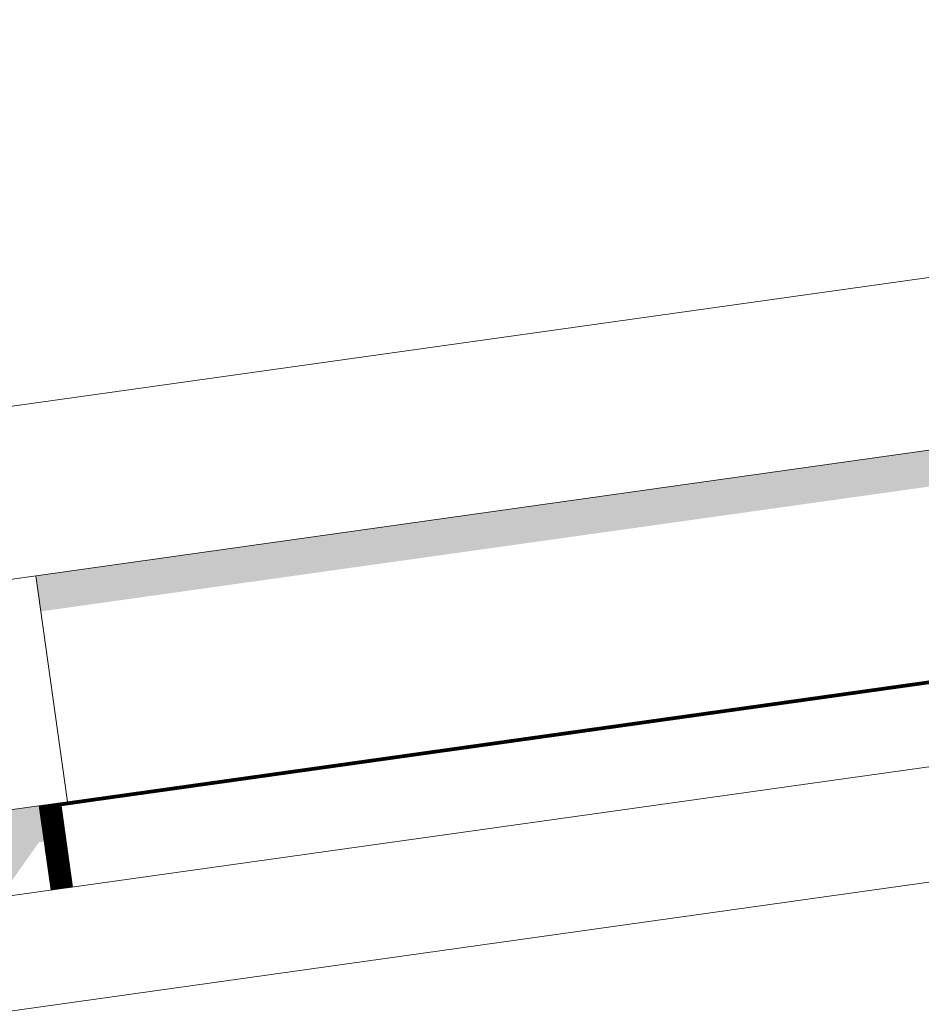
# Model space of a CAD drawing. Header units: metres. Extents: x -52 to 321, y -8 to 26.
# Tile 266 of 333: x 300.744 to 300.902, y 6.605 to 6.777. Entities that reach past the tile are written whole.
import ezdxf

# ---------------------------------------------------------------- set-up
doc = ezdxf.new("R2010")
doc.units = ezdxf.units.M
doc.header["$MEASUREMENT"] = 0
for name, color, linetype in [('30 Dachaufbau', 7, 'Continuous'), ('70 PV-Anlage', 7, 'Continuous'), ('94 Genehmigungsplanung Bemaßung', 7, 'Continuous')]:
    doc.layers.add(name, color=color, linetype=linetype)
doc.styles.add('ERSTELLTER_STIL_2', font='arial.ttf')
doc.dimstyles.new('ERSTELLTER_STIL__1', dxfattribs={"dimtxt": 0.25, "dimasz": 0.19, "dimexe": 0.18, "dimexo": 0.1, "dimgap": 0, "dimtad": 1, "dimtih": 1, "dimtoh": 1, "dimzin": 0, "dimdsep": 46, "dimtxsty": 'ERSTELLTER_STIL_2', "dimblk": 'ARROWHEAD_6', "dimblk1": 'ARROWHEAD_6', "dimblk2": 'ARROWHEAD_6', "dimcen": 0.09, "dimclrd": 7, "dimclre": 7, "dimclrt": 7, "dimazin": 0, "dimtfac": 1, "dimtdec": 4, "dimtmove": 0, "dimatfit": 3, "dimfxl": 1, "dimtolj": 1, "dimtzin": 0, "dimarcsym": 0})

# ---------------------------------------------------------------- blocks, each defined once
blk = doc.blocks.new('*D55', base_point=(33626.11544, -0.00275))
at = {"layer": '94 Genehmigungsplanung Bemaßung', "color": 7, "linetype": 'Continuous', "lineweight": 13}
for p, q in [((297.01606, 9.19055), (297.01606, 9.56555)), ((312.83606, 9.19055), (312.83606, 9.56555)), ((297.11606, 9.47805), (296.91606, 9.27805)), ((312.73606, 9.27805), (312.93606, 9.47805)), ((296.86606, 9.37805), (297.01606, 9.37805)), ((297.01606, 9.37805), (312.83606, 9.37805)), ((312.83606, 9.37805), (312.98606, 9.37805))]:
    blk.add_line(p, q, dxfattribs=at)
at = {"layer": '94 Genehmigungsplanung Bemaßung', "color": 7, "lineweight": 13, "insert": (304.49707, 9.42805), "char_height": 0.25, "attachment_point": 7, "style": 'ERSTELLTER_STIL_2'}
blk.add_mtext('\\A1;{\\pql;\\fArial|b0|i0|c0|p0;\\W1.000000;15,82}', dxfattribs=at)
blk = doc.blocks.new('ARROWHEAD_6')
at = {"color": 0, "linetype": 'Continuous', "lineweight": 0}
for p, q in [((-0.5, -0.5), (0.5, 0.5)), ((0, 0), (-1, 0))]:
    blk.add_line(p, q, dxfattribs=at)

msp = doc.modelspace()

# ---------------------------------------------------------------- hatches: boundary and pattern name
at = {"layer": '70 PV-Anlage', "linetype": 'Continuous', "lineweight": 0, "true_color": 0x000000}
for points in [[(302.29142, 6.89674), (300.7466, 6.67963), (300.74748, 6.67339), (302.28642, 6.88967), (302.2911, 6.8563), (302.29698, 6.85713)], [(300.75227, 6.64003), (300.75227, 6.64002), (302.29709, 6.85713), (302.29698, 6.85713)], [(300.75238, 6.64004), (300.75238, 6.64002), (302.2972, 6.85713), (302.29709, 6.85713), (301.61606, 6.76142)], [(302.2972, 6.85713), (300.75248, 6.64004), (300.75249, 6.64002), (302.2973, 6.85713)], [(301.61606, 6.76139), (300.75259, 6.64004), (300.75259, 6.64002), (302.29741, 6.85713), (302.29731, 6.85713)], [(300.7527, 6.64004), (300.7527, 6.64002), (302.29752, 6.85713), (302.29742, 6.85713), (301.61606, 6.76137)], [(300.75281, 6.64004), (300.75281, 6.64002), (302.29763, 6.85713), (302.29752, 6.85713)], [(301.61606, 6.76134), (300.75292, 6.64004), (300.75292, 6.64002), (302.29774, 6.85713), (302.29763, 6.85713)], [(300.75303, 6.64004), (300.75303, 6.64002), (301.61606, 6.76131), (302.29784, 6.85713), (302.29774, 6.85713)], [(300.75313, 6.64004), (300.75314, 6.64002), (302.29795, 6.85713), (302.29785, 6.85713), (301.61606, 6.76131)], [(302.29795, 6.85713), (300.75324, 6.64004), (300.75325, 6.64002), (302.29806, 6.85713)], [(301.61606, 6.76128), (300.75335, 6.64004), (300.75335, 6.64002), (302.29817, 6.85713), (302.29807, 6.85713)], [(300.75346, 6.64004), (300.75346, 6.64002), (302.29828, 6.85713), (302.29818, 6.85713), (301.61606, 6.76127)], [(302.29828, 6.85713), (300.75357, 6.64004), (300.75357, 6.64002), (302.29839, 6.85713)], [(301.61606, 6.76124), (300.75368, 6.64004), (300.75368, 6.64002), (302.2985, 6.85713), (302.29839, 6.85713)], [(302.2985, 6.85713), (300.75379, 6.64004), (300.75379, 6.64002), (302.29861, 6.85713)], [(302.29861, 6.85713), (300.75389, 6.64004), (300.7539, 6.64002), (301.61606, 6.76119), (302.29871, 6.85713)], [(300.754, 6.64004), (300.754, 6.64002), (302.29882, 6.85713), (302.29871, 6.85713)], [(300.75411, 6.64004), (300.75411, 6.64002), (302.29893, 6.85713), (302.29883, 6.85713), (301.61606, 6.76117)], [(301.61606, 6.76116), (300.75422, 6.64004), (300.75422, 6.64002), (302.29904, 6.85713), (302.29894, 6.85713)], [(300.75433, 6.64004), (300.75433, 6.64002), (302.29915, 6.85713), (302.29904, 6.85713)], [(302.29915, 6.85713), (300.75444, 6.64004), (300.75444, 6.64002), (302.29926, 6.85713)], [(300.75454, 6.64004), (300.75455, 6.64002), (302.29936, 6.85713), (302.29926, 6.85713)], [(301.61606, 6.7611), (300.75465, 6.64004), (300.75465, 6.64002), (302.29947, 6.85713), (302.29937, 6.85713)], [(302.29948, 6.85713), (300.75476, 6.64004), (300.75476, 6.64002), (302.29958, 6.85713)], [(300.75487, 6.64004), (300.75487, 6.64002), (302.29969, 6.85713), (302.29958, 6.85713)], [(300.75498, 6.64004), (300.75498, 6.64002), (302.2998, 6.85713), (302.29969, 6.85713), (301.61606, 6.76105)], [(300.75509, 6.64004), (300.75509, 6.64002), (302.29991, 6.85713), (302.2998, 6.85713)], [(300.75519, 6.64004), (300.7552, 6.64002), (302.30002, 6.85713), (302.29991, 6.85713)], [(302.30002, 6.85713), (300.7553, 6.64004), (300.75531, 6.64002), (302.30012, 6.85713)], [(302.30013, 6.85713), (300.75541, 6.64004), (300.75541, 6.64002), (302.30023, 6.85713)], [(300.75552, 6.64004), (300.75552, 6.64002), (302.30034, 6.85713), (302.30024, 6.85713), (301.61606, 6.76098)], [(302.30034, 6.85713), (300.75563, 6.64004), (300.75563, 6.64002), (302.30045, 6.85713)], [(302.30045, 6.85713), (300.75574, 6.64004), (300.75574, 6.64002), (302.30056, 6.85713)], [(300.75585, 6.64004), (300.75585, 6.64002), (302.30067, 6.85713), (302.30056, 6.85713)], [(300.75595, 6.64004), (300.75596, 6.64002), (302.30077, 6.85713), (302.30067, 6.85713), (301.61606, 6.76092)], [(300.74722, 6.63932), (300.74722, 6.63931), (300.75227, 6.64002), (300.75217, 6.64002)], [(300.75227, 6.64002), (300.74733, 6.63932), (300.74733, 6.63931), (300.75238, 6.64002)], [(300.75238, 6.64002), (300.74743, 6.63932), (300.74744, 6.63931), (300.75249, 6.64002)], [(300.74754, 6.63932), (300.74754, 6.63931), (300.7526, 6.64002), (300.75249, 6.64002)], [(300.74765, 6.63932), (300.74765, 6.63931), (300.75271, 6.64002), (300.7526, 6.64002)], [(300.74776, 6.63932), (300.74776, 6.63931), (300.75282, 6.64002), (300.75271, 6.64002)], [(300.74787, 6.63932), (300.74787, 6.63931), (300.75292, 6.64002), (300.75282, 6.64002)], [(300.74798, 6.63932), (300.74798, 6.63931), (300.75303, 6.64002), (300.75292, 6.64002)], [(300.74808, 6.63932), (300.74809, 6.63931), (300.75314, 6.64002), (300.75303, 6.64002)], [(300.74819, 6.63932), (300.7482, 6.63931), (300.75325, 6.64002), (300.75314, 6.64002)], [(300.7483, 6.63932), (300.7483, 6.63931), (300.75336, 6.64002), (300.75325, 6.64002)], [(300.74841, 6.63932), (300.74841, 6.63931), (300.75347, 6.64002), (300.75337, 6.64002)], [(300.74852, 6.63932), (300.74852, 6.63931), (300.75357, 6.64002), (300.75347, 6.64002)], [(300.74863, 6.63932), (300.74863, 6.63931), (300.75368, 6.64002), (300.75357, 6.64002)], [(300.74874, 6.63932), (300.74874, 6.63931), (300.75379, 6.64002), (300.75368, 6.64002)], [(300.74884, 6.63932), (300.74885, 6.63931), (300.7539, 6.64002), (300.75379, 6.64002)], [(300.74895, 6.63932), (300.74895, 6.63931), (300.75401, 6.64002), (300.7539, 6.64002)], [(300.74906, 6.63932), (300.74906, 6.63931), (300.75412, 6.64002), (300.75401, 6.64002)], [(300.74917, 6.63932), (300.74917, 6.63931), (300.75423, 6.64002), (300.75412, 6.64002)], [(300.74928, 6.63932), (300.74928, 6.63931), (300.75433, 6.64002), (300.75423, 6.64002)], [(300.74939, 6.63932), (300.74939, 6.63931), (300.75444, 6.64002), (300.75433, 6.64002)], [(300.75444, 6.64002), (300.74949, 6.63932), (300.7495, 6.63931), (300.75455, 6.64002)], [(300.7496, 6.63932), (300.74961, 6.63931), (300.75466, 6.64002), (300.75455, 6.64002)], [(300.74971, 6.63932), (300.74971, 6.63931), (300.75477, 6.64002), (300.75466, 6.64002)], [(300.74982, 6.63932), (300.74982, 6.63931), (300.75488, 6.64002), (300.75477, 6.64002)], [(300.74993, 6.63932), (300.74993, 6.63931), (300.75498, 6.64002), (300.75488, 6.64002)], [(300.75004, 6.63932), (300.75004, 6.63931), (300.75509, 6.64002), (300.75498, 6.64002)], [(300.75015, 6.63932), (300.75015, 6.63931), (300.7552, 6.64002), (300.75509, 6.64002)], [(300.75025, 6.63932), (300.75026, 6.63931), (300.75531, 6.64002), (300.7552, 6.64002)], [(300.75036, 6.63932), (300.75036, 6.63931), (300.75541, 6.64002), (300.75531, 6.64002)], [(300.75047, 6.63932), (300.75047, 6.63931), (300.75553, 6.64002), (300.75542, 6.64002)], [(300.75058, 6.63932), (300.75058, 6.63931), (300.75564, 6.64002), (300.75553, 6.64002)], [(300.75069, 6.63932), (300.75069, 6.63931), (300.75574, 6.64002), (300.75564, 6.64002)], [(300.7508, 6.63932), (300.7508, 6.63931), (300.75585, 6.64002), (300.75574, 6.64002)], [(300.7509, 6.63932), (300.75091, 6.63931), (300.75596, 6.64002), (300.75585, 6.64002)], [(300.75217, 6.64002), (300.75227, 6.64002), (300.75227, 6.64003)], [(300.75238, 6.64004), (300.75229, 6.64002), (300.75238, 6.64002)], [(300.75238, 6.64002), (300.75249, 6.64002), (300.75248, 6.64004), (300.75243, 6.64003)], [(300.75249, 6.64002), (300.75259, 6.64002), (300.75259, 6.64004)], [(300.75263, 6.64002), (300.7527, 6.64002), (300.7527, 6.64004)], [(300.75271, 6.64002), (300.75281, 6.64002), (300.75281, 6.64004)], [(300.75282, 6.64002), (300.75292, 6.64002), (300.75292, 6.64004)], [(300.75302, 6.64003), (300.75292, 6.64002), (300.75302, 6.64002)], [(300.75303, 6.64002), (300.75314, 6.64002), (300.75313, 6.64004)], [(300.75314, 6.64002), (300.75325, 6.64002), (300.75324, 6.64004)], [(300.75325, 6.64002), (300.75335, 6.64002), (300.75335, 6.64004)], [(300.75337, 6.64002), (300.75346, 6.64002), (300.75346, 6.64004)], [(300.75347, 6.64002), (300.75357, 6.64002), (300.75357, 6.64004)], [(300.75357, 6.64002), (300.75368, 6.64002), (300.75368, 6.64004)], [(300.75368, 6.64002), (300.75379, 6.64002), (300.75379, 6.64004)], [(300.75379, 6.64002), (300.7539, 6.64002), (300.75389, 6.64004)], [(300.7539, 6.64002), (300.754, 6.64002), (300.754, 6.64004)], [(300.75401, 6.64002), (300.75411, 6.64002), (300.75411, 6.64004)], [(300.75412, 6.64002), (300.75422, 6.64002), (300.75422, 6.64004)], [(300.75423, 6.64002), (300.75433, 6.64002), (300.75433, 6.64004)], [(300.75433, 6.64002), (300.75444, 6.64002), (300.75444, 6.64004)], [(300.75448, 6.64002), (300.75455, 6.64002), (300.75454, 6.64004)], [(300.75455, 6.64002), (300.75465, 6.64002), (300.75465, 6.64004)], [(300.75466, 6.64002), (300.75476, 6.64002), (300.75476, 6.64004)], [(300.75477, 6.64002), (300.75487, 6.64002), (300.75487, 6.64004)], [(300.75488, 6.64002), (300.75498, 6.64002), (300.75498, 6.64004)], [(300.75498, 6.64002), (300.75509, 6.64002), (300.75509, 6.64004)], [(300.75509, 6.64002), (300.7552, 6.64002), (300.75519, 6.64004)], [(300.7552, 6.64002), (300.75531, 6.64002), (300.7553, 6.64004)], [(300.75541, 6.64003), (300.75531, 6.64002), (300.75541, 6.64002)], [(300.75542, 6.64002), (300.75552, 6.64002), (300.75552, 6.64004)], [(300.75553, 6.64002), (300.75563, 6.64002), (300.75563, 6.64004)], [(300.75564, 6.64002), (300.75574, 6.64002), (300.75574, 6.64004)], [(300.75574, 6.64002), (300.75585, 6.64002), (300.75585, 6.64004)], [(300.75585, 6.64002), (300.75596, 6.64002), (300.75595, 6.64004)], [(300.71751, 6.63515), (300.71926, 6.62266), (300.74216, 6.62588), (300.74716, 6.63295), (300.74809, 6.63308), (300.74721, 6.63932)], [(300.74721, 6.63932), (300.74853, 6.62995), (300.74929, 6.62458)], [(300.74722, 6.63931), (300.74929, 6.62458), (300.74939, 6.62459), (300.74732, 6.63932)], [(300.74733, 6.63931), (300.7494, 6.62459), (300.7495, 6.6246), (300.74743, 6.63932)], [(300.74744, 6.63931), (300.7495, 6.62461), (300.7496, 6.62462), (300.74754, 6.63932)], [(300.74754, 6.63931), (300.74961, 6.62462), (300.74971, 6.62463), (300.74764, 6.63932)], [(300.74765, 6.63931), (300.74972, 6.62464), (300.74981, 6.62465), (300.74775, 6.63932)], [(300.74776, 6.63931), (300.74982, 6.62465), (300.74992, 6.62466), (300.74786, 6.63932)], [(300.74787, 6.63931), (300.74993, 6.62467), (300.75003, 6.62468), (300.74797, 6.63932)], [(300.74798, 6.63931), (300.75003, 6.62468), (300.75013, 6.62469), (300.74808, 6.63932)], [(300.74809, 6.63931), (300.75014, 6.62469), (300.75024, 6.62471), (300.74819, 6.63932)], [(300.7482, 6.63931), (300.75025, 6.62471), (300.75035, 6.62472), (300.74829, 6.63932)], [(300.7483, 6.63931), (300.75035, 6.62472), (300.75045, 6.62474), (300.7484, 6.63932)], [(300.74841, 6.63931), (300.75046, 6.62474), (300.75056, 6.62475), (300.74851, 6.63932)], [(300.74852, 6.63931), (300.75057, 6.62475), (300.75067, 6.62477), (300.74862, 6.63932)], [(300.74863, 6.63931), (300.75067, 6.62477), (300.75077, 6.62478), (300.74873, 6.63932)], [(300.74874, 6.63931), (300.75078, 6.62478), (300.75088, 6.6248), (300.74884, 6.63932)], [(300.74885, 6.63931), (300.75089, 6.6248), (300.75098, 6.62481), (300.74894, 6.63932)], [(300.74895, 6.63931), (300.75099, 6.62481), (300.75109, 6.62483), (300.74905, 6.63932)], [(300.74906, 6.63931), (300.7511, 6.62483), (300.7512, 6.62484), (300.74916, 6.63932)], [(300.74917, 6.63931), (300.7512, 6.62484), (300.7513, 6.62486), (300.74927, 6.63932)], [(300.74928, 6.63931), (300.75131, 6.62486), (300.75141, 6.62487), (300.74938, 6.63932)], [(300.74939, 6.63931), (300.75142, 6.62487), (300.75152, 6.62489), (300.74949, 6.63932)], [(300.7495, 6.63931), (300.75152, 6.62489), (300.75162, 6.6249), (300.7496, 6.63932)], [(300.74961, 6.63931), (300.75163, 6.6249), (300.75173, 6.62492), (300.7497, 6.63932)], [(300.74971, 6.63931), (300.75174, 6.62492), (300.75184, 6.62493), (300.74981, 6.63932)], [(300.74982, 6.63931), (300.75184, 6.62493), (300.75194, 6.62495), (300.74992, 6.63932)], [(300.74993, 6.63931), (300.75195, 6.62495), (300.75205, 6.62496), (300.75003, 6.63932)], [(300.75004, 6.63931), (300.75206, 6.62496), (300.75215, 6.62498), (300.75014, 6.63932)], [(300.75015, 6.63931), (300.75216, 6.62498), (300.75226, 6.62499), (300.75025, 6.63932)], [(300.75026, 6.63931), (300.75227, 6.62499), (300.75237, 6.62501), (300.75035, 6.63932)], [(300.75036, 6.63931), (300.75237, 6.62501), (300.75247, 6.62502), (300.75046, 6.63932)], [(300.75047, 6.63931), (300.75248, 6.62502), (300.75258, 6.62504), (300.75057, 6.63932)], [(300.75058, 6.63931), (300.75259, 6.62504), (300.75269, 6.62505), (300.75068, 6.63932)], [(300.75069, 6.63931), (300.75269, 6.62505), (300.75279, 6.62507), (300.75079, 6.63932)], [(300.7508, 6.63931), (300.7528, 6.62507), (300.7529, 6.62508), (300.7509, 6.63932)], [(300.75091, 6.63931), (300.75291, 6.62508), (300.753, 6.6251), (300.75101, 6.63932)]]:
    msp.add_hatch(color=18, dxfattribs=at).paths.add_polyline_path(points)

# ---------------------------------------------------------------- linework, layer by layer
at = {"layer": '30 Dachaufbau', "color": 7, "linetype": 'Continuous', "lineweight": 13}
for p, q in [((296.45119, 6.02052), (304.92606, 7.21158)), ((304.92606, 7.19139), (296.45398, 6.00071))]:
    msp.add_line(p, q, dxfattribs=at)
at = {"layer": '70 PV-Anlage', "color": 7, "linetype": 'Continuous', "lineweight": 13}
for p, q in [((302.40261, 6.94266), (300.70281, 6.70377)), ((302.40678, 6.91295), (300.70699, 6.67406)), ((302.29698, 6.85713), (300.75217, 6.64002)), ((302.29709, 6.85713), (300.75227, 6.64002)), ((302.2972, 6.85713), (300.75238, 6.64002)), ((302.2973, 6.85713), (300.75249, 6.64002)), ((302.29741, 6.85713), (300.75259, 6.64002)), ((302.29752, 6.85713), (300.7527, 6.64002)), ((302.29763, 6.85713), (300.75281, 6.64002)), ((302.29774, 6.85713), (300.75292, 6.64002)), ((302.29785, 6.85713), (300.75303, 6.64002)), ((302.29795, 6.85713), (300.75314, 6.64002)), ((302.29806, 6.85713), (300.75325, 6.64002)), ((302.29817, 6.85713), (300.75335, 6.64002)), ((302.29828, 6.85713), (300.75346, 6.64002)), ((302.29839, 6.85713), (300.75357, 6.64002)), ((302.2985, 6.85713), (300.75368, 6.64002)), ((302.29861, 6.85713), (300.75379, 6.64002)), ((302.29871, 6.85713), (300.7539, 6.64002)), ((302.29882, 6.85713), (300.754, 6.64002)), ((302.29893, 6.85713), (300.75411, 6.64002)), ((302.29904, 6.85713), (300.75422, 6.64002)), ((302.29915, 6.85713), (300.75433, 6.64002)), ((302.29926, 6.85713), (300.75444, 6.64002)), ((302.29936, 6.85713), (300.75455, 6.64002)), ((302.29947, 6.85713), (300.75465, 6.64002)), ((302.29958, 6.85713), (300.75476, 6.64002)), ((302.29969, 6.85713), (300.75487, 6.64002)), ((302.2998, 6.85713), (300.75498, 6.64002)), ((302.29991, 6.85713), (300.75509, 6.64002)), ((302.30002, 6.85713), (300.7552, 6.64002)), ((302.30012, 6.85713), (300.75531, 6.64002)), ((302.30023, 6.85713), (300.75541, 6.64002)), ((302.30034, 6.85713), (300.75552, 6.64002)), ((302.30045, 6.85713), (300.75563, 6.64002)), ((302.30056, 6.85713), (300.75574, 6.64002)), ((302.30067, 6.85713), (300.75585, 6.64002)), ((302.30077, 6.85713), (300.75596, 6.64002)), ((300.75216, 6.64002), (300.7466, 6.67963)), ((300.75216, 6.64002), (300.71255, 6.63445)), ((300.74732, 6.63932), (300.75227, 6.64002)), ((300.74743, 6.63932), (300.75238, 6.64002)), ((300.74754, 6.63932), (300.75249, 6.64002)), ((300.74764, 6.63932), (300.75259, 6.64002)), ((300.74775, 6.63932), (300.7527, 6.64002)), ((300.74786, 6.63932), (300.75281, 6.64002)), ((300.74797, 6.63932), (300.75292, 6.64002)), ((300.74808, 6.63932), (300.75303, 6.64002)), ((300.74819, 6.63932), (300.75314, 6.64002)), ((300.7483, 6.63932), (300.75325, 6.64002)), ((300.74841, 6.63932), (300.75335, 6.64002)), ((300.74851, 6.63932), (300.75346, 6.64002)), ((300.74862, 6.63932), (300.75357, 6.64002)), ((300.74873, 6.63932), (300.75368, 6.64002)), ((300.74884, 6.63932), (300.75379, 6.64002)), ((300.74895, 6.63932), (300.7539, 6.64002)), ((300.74906, 6.63932), (300.754, 6.64002)), ((300.74916, 6.63932), (300.75411, 6.64002)), ((300.74927, 6.63932), (300.75422, 6.64002)), ((300.74938, 6.63932), (300.75433, 6.64002)), ((300.74949, 6.63932), (300.75444, 6.64002)), ((300.7496, 6.63932), (300.75455, 6.64002)), ((300.74971, 6.63932), (300.75465, 6.64002)), ((300.74982, 6.63932), (300.75476, 6.64002)), ((300.74992, 6.63932), (300.75487, 6.64002)), ((300.75003, 6.63932), (300.75498, 6.64002)), ((300.75014, 6.63932), (300.75509, 6.64002)), ((300.75025, 6.63932), (300.7552, 6.64002)), ((300.75036, 6.63932), (300.75531, 6.64002)), ((300.75047, 6.63932), (300.75541, 6.64002)), ((300.75057, 6.63932), (300.75552, 6.64002)), ((300.75068, 6.63932), (300.75563, 6.64002)), ((300.75079, 6.63932), (300.75574, 6.64002)), ((300.7509, 6.63932), (300.75585, 6.64002)), ((300.75101, 6.63932), (300.75596, 6.64002)), ((300.75227, 6.64002), (300.75216, 6.64002)), ((300.75238, 6.64002), (300.75227, 6.64002)), ((300.75249, 6.64002), (300.75238, 6.64002)), ((300.7526, 6.64002), (300.75249, 6.64002)), ((300.75271, 6.64002), (300.7526, 6.64002)), ((300.75282, 6.64002), (300.75271, 6.64002)), ((300.75292, 6.64002), (300.75282, 6.64002)), ((300.75303, 6.64002), (300.75292, 6.64002)), ((300.75314, 6.64002), (300.75303, 6.64002)), ((300.75325, 6.64002), (300.75314, 6.64002)), ((300.75336, 6.64002), (300.75325, 6.64002)), ((300.75347, 6.64002), (300.75336, 6.64002)), ((300.75357, 6.64002), (300.75347, 6.64002)), ((300.75368, 6.64002), (300.75357, 6.64002)), ((300.75379, 6.64002), (300.75368, 6.64002)), ((300.7539, 6.64002), (300.75379, 6.64002)), ((300.75401, 6.64002), (300.7539, 6.64002)), ((300.75412, 6.64002), (300.75401, 6.64002)), ((300.75423, 6.64002), (300.75412, 6.64002)), ((300.75433, 6.64002), (300.75423, 6.64002)), ((300.75444, 6.64002), (300.75433, 6.64002)), ((300.75455, 6.64002), (300.75444, 6.64002)), ((300.75466, 6.64002), (300.75455, 6.64002)), ((300.75477, 6.64002), (300.75466, 6.64002)), ((300.75488, 6.64002), (300.75477, 6.64002)), ((300.75498, 6.64002), (300.75488, 6.64002)), ((300.75509, 6.64002), (300.75498, 6.64002)), ((300.7552, 6.64002), (300.75509, 6.64002)), ((300.75531, 6.64002), (300.7552, 6.64002)), ((300.75542, 6.64002), (300.75531, 6.64002)), ((300.75553, 6.64002), (300.75542, 6.64002)), ((300.75564, 6.64002), (300.75553, 6.64002)), ((300.75574, 6.64002), (300.75564, 6.64002)), ((300.75585, 6.64002), (300.75574, 6.64002)), ((300.75596, 6.64002), (300.75585, 6.64002)), ((300.74929, 6.62457), (300.74721, 6.63932)), ((300.74732, 6.63932), (300.74722, 6.63931)), ((300.74939, 6.62459), (300.74732, 6.63932)), ((300.74743, 6.63932), (300.74733, 6.63931)), ((300.7495, 6.6246), (300.74743, 6.63932)), ((300.74754, 6.63932), (300.74744, 6.63931)), ((300.7496, 6.62462), (300.74754, 6.63932)), ((300.74764, 6.63932), (300.74754, 6.63931)), ((300.74971, 6.62463), (300.74764, 6.63932)), ((300.74775, 6.63932), (300.74765, 6.63931)), ((300.74981, 6.62465), (300.74775, 6.63932)), ((300.74786, 6.63932), (300.74776, 6.63931)), ((300.74992, 6.62466), (300.74786, 6.63932)), ((300.74797, 6.63932), (300.74787, 6.63931)), ((300.75003, 6.62468), (300.74797, 6.63932)), ((300.74808, 6.63932), (300.74798, 6.63931)), ((300.75013, 6.62469), (300.74808, 6.63932)), ((300.74819, 6.63932), (300.74809, 6.63931)), ((300.75024, 6.62471), (300.74819, 6.63932)), ((300.74829, 6.63932), (300.7482, 6.63931)), ((300.75035, 6.62472), (300.74829, 6.63932)), ((300.7484, 6.63932), (300.7483, 6.63931)), ((300.75045, 6.62474), (300.7484, 6.63932)), ((300.74851, 6.63932), (300.74841, 6.63931)), ((300.75056, 6.62475), (300.74851, 6.63932)), ((300.74862, 6.63932), (300.74852, 6.63931)), ((300.75067, 6.62477), (300.74862, 6.63932)), ((300.74873, 6.63932), (300.74863, 6.63931)), ((300.75077, 6.62478), (300.74873, 6.63932)), ((300.74884, 6.63932), (300.74874, 6.63931)), ((300.75088, 6.6248), (300.74884, 6.63932)), ((300.74894, 6.63932), (300.74885, 6.63931)), ((300.75098, 6.62481), (300.74894, 6.63932)), ((300.74905, 6.63932), (300.74895, 6.63931)), ((300.75109, 6.62483), (300.74905, 6.63932)), ((300.74916, 6.63932), (300.74906, 6.63931)), ((300.7512, 6.62484), (300.74916, 6.63932)), ((300.74927, 6.63932), (300.74917, 6.63931)), ((300.7513, 6.62486), (300.74927, 6.63932)), ((300.74938, 6.63932), (300.74928, 6.63931)), ((300.75141, 6.62487), (300.74938, 6.63932)), ((300.74949, 6.63932), (300.74939, 6.63931)), ((300.75152, 6.62489), (300.74949, 6.63932)), ((300.7496, 6.63932), (300.7495, 6.63931)), ((300.75162, 6.6249), (300.7496, 6.63932)), ((300.7497, 6.63932), (300.74961, 6.63931)), ((300.75173, 6.62492), (300.7497, 6.63932)), ((300.74981, 6.63932), (300.74971, 6.63931)), ((300.75184, 6.62493), (300.74981, 6.63932)), ((300.74992, 6.63932), (300.74982, 6.63931)), ((300.75194, 6.62495), (300.74992, 6.63932)), ((300.75003, 6.63932), (300.74993, 6.63931)), ((300.75205, 6.62496), (300.75003, 6.63932)), ((300.75014, 6.63932), (300.75004, 6.63931)), ((300.75215, 6.62498), (300.75014, 6.63932)), ((300.75025, 6.63932), (300.75015, 6.63931)), ((300.75226, 6.62499), (300.75025, 6.63932)), ((300.75035, 6.63932), (300.75026, 6.63931)), ((300.75237, 6.62501), (300.75035, 6.63932)), ((300.75046, 6.63932), (300.75036, 6.63931)), ((300.75247, 6.62502), (300.75046, 6.63932)), ((300.75057, 6.63932), (300.75047, 6.63931)), ((300.75258, 6.62504), (300.75057, 6.63932)), ((300.75068, 6.63932), (300.75058, 6.63931)), ((300.75269, 6.62505), (300.75068, 6.63932)), ((300.75079, 6.63932), (300.75069, 6.63931)), ((300.75279, 6.62507), (300.75079, 6.63932)), ((300.7509, 6.63932), (300.7508, 6.63931)), ((300.7529, 6.62508), (300.7509, 6.63932)), ((300.75101, 6.63932), (300.75091, 6.63931)), ((300.753, 6.6251), (300.75101, 6.63932))]:
    msp.add_line(p, q, dxfattribs=at)

# ---------------------------------------------------------------- dimensions: what is measured, and where the dimension line sits
at = {"layer": '94 Genehmigungsplanung Bemaßung', "color": 7, "linetype": 'Continuous', "lineweight": 13}
dim = msp.add_linear_dim(base=(312.83606, 9.37805), p1=(297.01606, 3.34725), p2=(312.83606, 3.34725), dimstyle='ERSTELLTER_STIL__1', dxfattribs=at)
dim.commit()
dim.dimension.update_dxf_attribs({"geometry": '*D55', "text_midpoint": (304.91585, 9.55305), "dimtype": 160})

doc.saveas('drawing.dxf')
